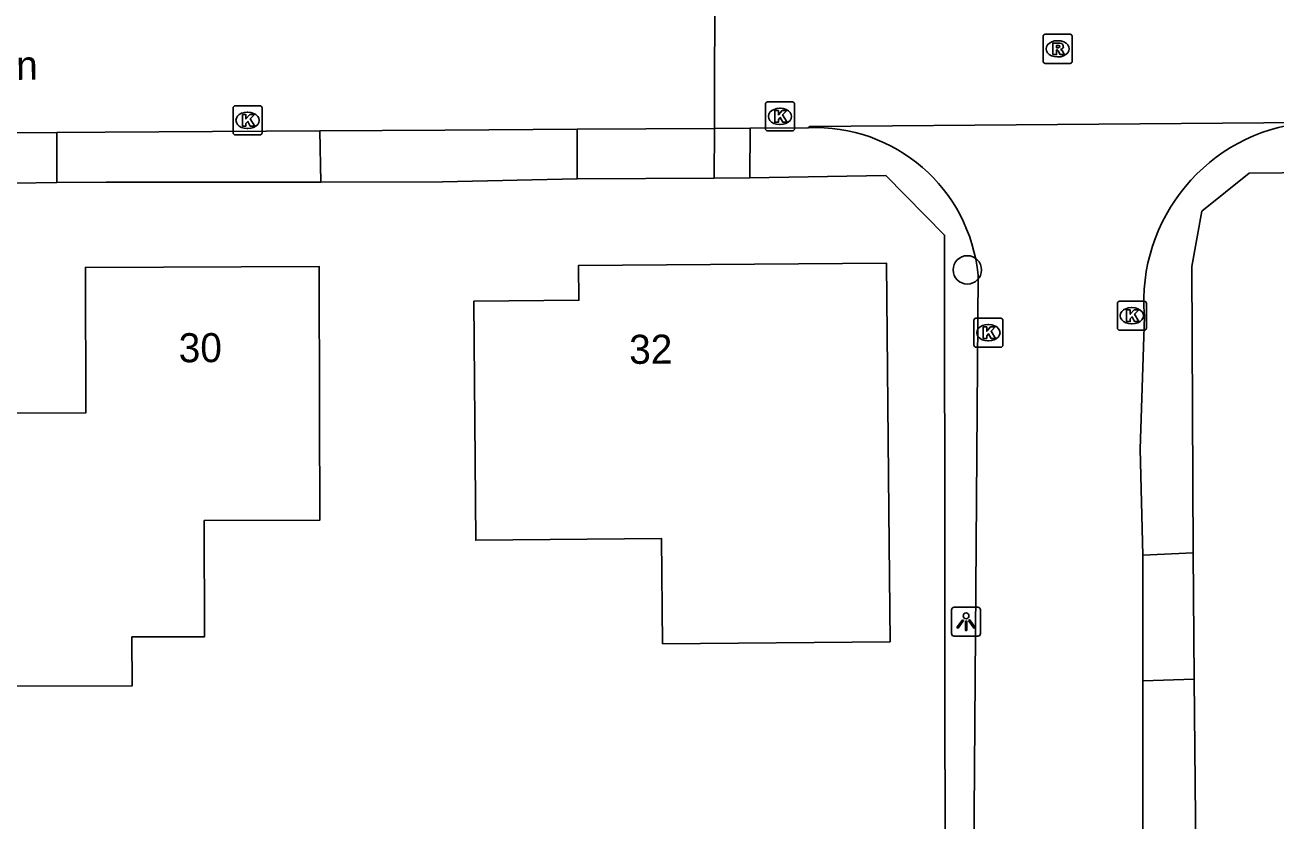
# Model space of a CAD drawing. Extents: x 157321 to 158827, y 386650 to 388532.
# Drawn here: x 158403.76 to 158446.8, y 387571.73 to 387599.11 of the extents above; entities that cross this region are included whole.
import ezdxf

# ---------------------------------------------------------------- set-up
doc = ezdxf.new("R2010")
doc.units = 0
for name, color, linetype in [('IMGEO_Boom', 7, 'Continuous'), ('IMGEO_Groenvoorziening', 7, 'Continuous'), ('IMGEO_Kolk', 7, 'Continuous'), ('IMGEO_Lichtpunt', 7, 'Continuous'), ('IMGEO_Openbare_ruimte_label', 7, 'Continuous'), ('IMGEO_Pand', 7, 'Continuous'), ('IMGEO_Pand_nummerreeks', 7, 'Continuous'), ('IMGEO_Rijbaan_lokaal_gesloten', 7, 'Continuous'), ('IMGEO_Rioolput', 7, 'Continuous'), ('IMGEO_Voetpad_open', 7, 'Continuous')]:
    doc.layers.add(name, color=color, linetype=linetype)

msp = doc.modelspace()

# ---------------------------------------------------------------- linework, layer by layer
at = {"layer": 'IMGEO_Boom'}
msp.add_circle((158436.202, 387590.673), 0.489, dxfattribs=at)
at = {"layer": 'IMGEO_Groenvoorziening'}
for points in [[(158435.437, 387567.341), (158435.418, 387591.865), (158433.395, 387593.919), (158428.72, 387593.843)], [(158451.599, 387594.056), (158445.909, 387594.004), (158444.274, 387592.695), (158443.932, 387590.789), (158443.976, 387580.93)], [(158413.951, 387593.697), (158406.554, 387593.689), (158404.856, 387593.687)], [(158427.493, 387593.835), (158422.776, 387593.804)], [(158444.112, 387565.853), (158444.015, 387576.583)]]:
    msp.add_lwpolyline(points, dxfattribs=at)
at = {"layer": 'IMGEO_Kolk'}
for p, q in [((158429.328, 387596.459), (158430.18, 387596.459)), ((158410.925, 387595.397), (158410.925, 387596.249)), ((158411, 387596.323), (158411.852, 387596.323)), ((158411.413, 387596.103), (158411.438, 387596.103)), ((158411.926, 387596.249), (158411.926, 387595.397)), ((158429.253, 387595.533), (158429.253, 387596.385)), ((158429.741, 387596.239), (158429.766, 387596.239)), ((158430.254, 387596.385), (158430.254, 387595.533)), ((158429.764, 387595.679), (158429.739, 387595.679)), ((158411.852, 387595.323), (158411, 387595.323)), ((158411.436, 387595.543), (158411.411, 387595.543)), ((158430.18, 387595.459), (158429.328, 387595.459)), ((158441.443, 387589.594), (158442.295, 387589.594)), ((158441.368, 387588.668), (158441.368, 387589.52)), ((158441.856, 387589.374), (158441.881, 387589.374)), ((158442.369, 387589.52), (158442.369, 387588.668)), ((158436.427, 387588.085), (158436.427, 387588.937)), ((158436.502, 387589.011), (158437.354, 387589.011)), ((158436.915, 387588.791), (158436.94, 387588.791)), ((158437.428, 387588.937), (158437.428, 387588.085)), ((158441.879, 387588.814), (158441.854, 387588.814)), ((158442.295, 387588.594), (158441.443, 387588.594)), ((158437.354, 387588.011), (158436.502, 387588.011)), ((158436.938, 387588.231), (158436.913, 387588.231))]:
    msp.add_line(p, q, dxfattribs=at)
for points in [[(158429.328, 387596.459), (158430.18, 387596.459)], [(158410.925, 387595.397), (158410.925, 387596.249)], [(158411, 387596.323), (158411.852, 387596.323)], [(158411.246, 387596.023), (158411.369, 387596.023), (158411.369, 387595.872), (158411.499, 387596.023), (158411.663, 387596.023), (158411.517, 387595.872), (158411.67, 387595.623), (158411.518, 387595.623), (158411.433, 387595.787), (158411.369, 387595.72), (158411.369, 387595.623), (158411.246, 387595.623), (158411.246, 387596.023)], [(158411.926, 387596.249), (158411.926, 387595.397)], [(158429.253, 387595.533), (158429.253, 387596.385)], [(158429.574, 387596.159), (158429.697, 387596.159), (158429.697, 387596.008), (158429.827, 387596.159), (158429.991, 387596.159), (158429.845, 387596.008), (158429.998, 387595.759), (158429.846, 387595.759), (158429.761, 387595.923), (158429.697, 387595.856), (158429.697, 387595.759), (158429.574, 387595.759), (158429.574, 387596.159)], [(158430.254, 387596.385), (158430.254, 387595.533)], [(158411.852, 387595.323), (158411, 387595.323)], [(158430.18, 387595.459), (158429.328, 387595.459)], [(158441.443, 387589.594), (158442.295, 387589.594)], [(158441.368, 387588.668), (158441.368, 387589.52)], [(158441.689, 387589.294), (158441.812, 387589.294), (158441.812, 387589.143), (158441.942, 387589.294), (158442.106, 387589.294), (158441.96, 387589.143), (158442.113, 387588.894), (158441.961, 387588.894), (158441.876, 387589.058), (158441.812, 387588.991), (158441.812, 387588.894), (158441.689, 387588.894), (158441.689, 387589.294)], [(158442.369, 387589.52), (158442.369, 387588.668)], [(158436.427, 387588.085), (158436.427, 387588.937)], [(158436.502, 387589.011), (158437.354, 387589.011)], [(158436.748, 387588.711), (158436.871, 387588.711), (158436.871, 387588.56), (158437.001, 387588.711), (158437.165, 387588.711), (158437.019, 387588.56), (158437.172, 387588.311), (158437.02, 387588.311), (158436.935, 387588.475), (158436.871, 387588.408), (158436.871, 387588.311), (158436.748, 387588.311), (158436.748, 387588.711)], [(158437.428, 387588.937), (158437.428, 387588.085)], [(158442.295, 387588.594), (158441.443, 387588.594)], [(158437.354, 387588.011), (158436.502, 387588.011)]]:
    msp.add_lwpolyline(points, dxfattribs=at)
for centre, start, end in [((158429.33, 387596.383), 91.552, 178.448), ((158429.33, 387596.383), 91.552, 178.448), ((158430.178, 387596.383), 1.552, 88.448), ((158430.178, 387596.383), 1.552, 88.448), ((158411.002, 387596.247), 91.552, 178.448), ((158411.002, 387596.247), 91.552, 178.448), ((158411.85, 387596.247), 1.552, 88.448), ((158411.85, 387596.247), 1.552, 88.448), ((158411.002, 387595.399), 181.552, 268.448), ((158411.002, 387595.399), 181.552, 268.448), ((158411.85, 387595.399), 271.552, 358.448), ((158411.85, 387595.399), 271.552, 358.448), ((158429.33, 387595.535), 181.552, 268.448), ((158429.33, 387595.535), 181.552, 268.448), ((158430.178, 387595.535), 271.552, 358.448), ((158430.178, 387595.535), 271.552, 358.448), ((158441.445, 387589.518), 91.552, 178.448), ((158441.445, 387589.518), 91.552, 178.448), ((158442.293, 387589.518), 1.552, 88.448), ((158442.293, 387589.518), 1.552, 88.448), ((158436.504, 387588.935), 91.552, 178.448), ((158436.504, 387588.935), 91.552, 178.448), ((158437.352, 387588.935), 1.552, 88.448), ((158437.352, 387588.935), 1.552, 88.448), ((158441.445, 387588.67), 181.552, 268.448), ((158441.445, 387588.67), 181.552, 268.448), ((158442.293, 387588.67), 271.552, 358.448), ((158442.293, 387588.67), 271.552, 358.448), ((158436.504, 387588.087), 181.552, 268.448), ((158436.504, 387588.087), 181.552, 268.448), ((158437.352, 387588.087), 271.552, 358.448), ((158437.352, 387588.087), 271.552, 358.448)]:
    msp.add_arc(centre, 0.0765, start, end, dxfattribs=at)
for centre, major_axis, ratio, start_param, end_param in [((158411.412, 387595.823), (-0.387, 0.002), 0.722429, 4.712389, 7.853982), ((158411.437, 387595.823), (-0.39, 0.002), 0.717154, 1.570796, 4.712389), ((158429.74, 387595.959), (-0.387, 0.002), 0.722429, 4.712389, 7.853982), ((158429.765, 387595.959), (-0.39, 0.002), 0.717154, 1.570796, 4.712389), ((158441.855, 387589.094), (-0.387, 0.002), 0.722429, 4.712389, 7.853982), ((158441.88, 387589.094), (-0.39, 0.002), 0.717154, 1.570796, 4.712389), ((158436.914, 387588.511), (-0.387, 0.002), 0.722429, 4.712389, 7.853982), ((158436.939, 387588.511), (-0.39, 0.002), 0.717154, 1.570796, 4.712389)]:
    msp.add_ellipse(centre, major_axis=major_axis, ratio=ratio, start_param=start_param, end_param=end_param, dxfattribs=at)
at = {"layer": 'IMGEO_Lichtpunt'}
for p, q in [((158435.66, 387578.962), (158435.66, 387578.155)), ((158435.66, 387578.962), (158435.66, 387578.155)), ((158436.562, 387579.057), (158435.754, 387579.057)), ((158436.562, 387579.057), (158435.754, 387579.057)), ((158436.656, 387578.155), (158436.656, 387578.962)), ((158436.656, 387578.155), (158436.656, 387578.962)), ((158435.754, 387578.061), (158436.562, 387578.061)), ((158435.754, 387578.061), (158436.562, 387578.061))]:
    msp.add_line(p, q, dxfattribs=at)
for points in [[(158436.034, 387578.626), (158436.073, 387578.598), (158435.885, 387578.336), (158435.847, 387578.363), (158436.034, 387578.626)], [(158436.136, 387578.578), (158436.183, 387578.578), (158436.183, 387578.256), (158436.136, 387578.256), (158436.136, 387578.578)], [(158436.246, 387578.598), (158436.284, 387578.625), (158436.471, 387578.363), (158436.432, 387578.335), (158436.246, 387578.598)]]:
    msp.add_lwpolyline(points, dxfattribs=at)
msp.add_circle((158436.159, 387578.76), 0.0994, dxfattribs=at)
for centre, start, end in [((158435.754, 387578.962), 90, 180), ((158435.754, 387578.962), 90, 180), ((158436.562, 387578.962), 0, 90), ((158436.562, 387578.962), 0, 90), ((158435.754, 387578.155), 180, 270), ((158435.754, 387578.155), 180, 270), ((158436.562, 387578.155), 270, 0), ((158436.562, 387578.155), 270, 360)]:
    msp.add_arc(centre, 0.0946, start, end, dxfattribs=at)
at = {"layer": 'IMGEO_Pand'}
for points in [[(158419.21, 387589.6), (158422.83, 387589.63), (158422.82, 387590.83), (158433.42, 387590.91), (158433.5, 387582.38), (158433.542, 387577.871), (158425.713, 387577.797), (158425.679, 387581.418), (158419.277, 387581.365), (158419.21, 387589.6)], [(158402.133, 387585.738), (158405.852, 387585.748), (158405.84, 387590.76), (158413.89, 387590.79), (158413.903, 387585.791), (158413.912, 387582.058), (158409.932, 387582.048), (158409.942, 387578.038), (158407.442, 387578.032), (158407.446, 387576.348), (158402.156, 387576.334), (158402.152, 387578.019), (158402.145, 387580.739), (158402.133, 387585.738)]]:
    msp.add_lwpolyline(points, dxfattribs=at)
at = {"layer": 'IMGEO_Rijbaan_lokaal_gesloten'}
for points in [[(158427.505, 387601.189), (158427.499, 387595.546)], [(158447.837, 387595.746), (158430.778, 387595.608), (158430.72, 387595.567)], [(158401.991, 387595.381), (158404.852, 387595.4)], [(158413.913, 387595.458), (158406.524, 387595.411), (158404.852, 387595.4)], [(158422.769, 387595.516), (158418.22, 387595.486), (158413.913, 387595.458)], [(158422.769, 387595.516), (158427.499, 387595.546)], [(158427.499, 387595.546), (158428.723, 387595.554)], [(158428.723, 387595.554), (158430.72, 387595.567)], [(158436.571, 387590.495), (158436.405, 387567.341)], [(158442.243, 387580.855), (158442.151, 387584.501), (158442.299, 387589.083)], [(158442.241, 387576.523), (158442.243, 387580.855)], [(158442.237, 387565.853), (158442.241, 387576.523)]]:
    msp.add_lwpolyline(points, dxfattribs=at)
for centre, radius, start, end in [((158448.476, 387589.582), 6.197, 95.9172, 184.619), ((158430.979, 387589.955), 5.618, 5.5146, 92.6439)]:
    msp.add_arc(centre, radius, start, end, dxfattribs=at)
at = {"layer": 'IMGEO_Rioolput'}
for p, q in [((158438.813, 387597.86), (158438.813, 387598.712)), ((158438.888, 387598.786), (158439.74, 387598.786)), ((158439.814, 387598.712), (158439.814, 387597.86)), ((158439.301, 387598.566), (158439.326, 387598.566)), ((158439.74, 387597.786), (158438.888, 387597.786)), ((158439.324, 387598.006), (158439.299, 387598.006))]:
    msp.add_line(p, q, dxfattribs=at)
for points in [[(158438.813, 387597.86), (158438.813, 387598.712)], [(158438.888, 387598.786), (158439.74, 387598.786)], [(158439.814, 387598.712), (158439.814, 387597.86)], [(158439.402, 387598.484), (158439.15, 387598.486), (158439.15, 387598.086)], [(158439.15, 387598.086), (158439.274, 387598.086), (158439.274, 387598.248), (158439.285, 387598.248)], [(158439.328, 387598.405), (158439.274, 387598.405), (158439.274, 387598.324)], [(158439.274, 387598.324), (158439.326, 387598.324)], [(158439.332, 387598.219), (158439.403, 387598.086), (158439.543, 387598.086), (158439.478, 387598.212)], [(158439.74, 387597.786), (158438.888, 387597.786)]]:
    msp.add_lwpolyline(points, dxfattribs=at)
for centre, radius, start, end in [((158438.89, 387598.71), 0.0765, 91.552, 178.448), ((158438.89, 387598.71), 0.0765, 91.552, 178.448), ((158439.738, 387598.71), 0.0765, 1.552, 88.448), ((158439.738, 387598.71), 0.0765, 1.552, 88.448), ((158439.284, 387598.195), 0.0533, 26.0293, 88.6989), ((158439.31, 387598.513), 0.19, 274.7715, 282.9687), ((158439.334, 387598.309), 0.0964, 77.0061, 93.1865), ((158439.348, 387598.366), 0.0378, 276.6634, 79.6772), ((158439.401, 387598.374), 0.109, 350.3612, 89.416), ((158439.399, 387598.374), 0.112, 277.5842, 350.9817), ((158439.383, 387598.159), 0.108, 29.5134, 73.7905), ((158438.89, 387597.862), 0.0765, 181.552, 268.448), ((158438.89, 387597.862), 0.0765, 181.552, 268.448), ((158439.738, 387597.862), 0.0765, 271.552, 358.448), ((158439.738, 387597.862), 0.0765, 271.552, 358.448)]:
    msp.add_arc(centre, radius, start, end, dxfattribs=at)
for centre, major_axis, ratio, start_param, end_param in [((158439.3, 387598.286), (-0.387, 0.002), 0.722429, 4.712389, 7.853982), ((158439.325, 387598.286), (-0.39, 0.002), 0.717154, 1.570796, 4.712389)]:
    msp.add_ellipse(centre, major_axis=major_axis, ratio=ratio, start_param=start_param, end_param=end_param, dxfattribs=at)
at = {"layer": 'IMGEO_Voetpad_open'}
for points in [[(158404.852, 387595.4), (158404.856, 387593.687)], [(158413.951, 387593.697), (158413.913, 387595.458)], [(158422.776, 387593.804), (158422.769, 387595.516)], [(158427.499, 387595.546), (158427.493, 387593.835)], [(158428.723, 387595.554), (158428.72, 387593.843)], [(158404.856, 387593.687), (158401.975, 387593.636)], [(158422.776, 387593.804), (158418.132, 387593.702), (158413.951, 387593.697)], [(158428.72, 387593.843), (158427.493, 387593.835)], [(158442.243, 387580.855), (158443.976, 387580.93)], [(158443.976, 387580.93), (158444.015, 387576.583)], [(158444.015, 387576.583), (158442.241, 387576.523)]]:
    msp.add_lwpolyline(points, dxfattribs=at)

# ---------------------------------------------------------------- texts
at = {"layer": 'IMGEO_Openbare_ruimte_label'}
msp.add_text('Gebroeders Ganslaan', height=1, rotation=0.4011, dxfattribs=at).set_placement((158391.046, 387597.13))
at = {"layer": 'IMGEO_Pand_nummerreeks'}
for s, rotation, p in [('30', 0.2135, (158409.054, 387587.492)), ('32', 0.4324, (158424.565, 387587.436))]:
    msp.add_text(s, height=1, rotation=rotation, dxfattribs=at).set_placement(p)

doc.saveas('drawing.dxf')
